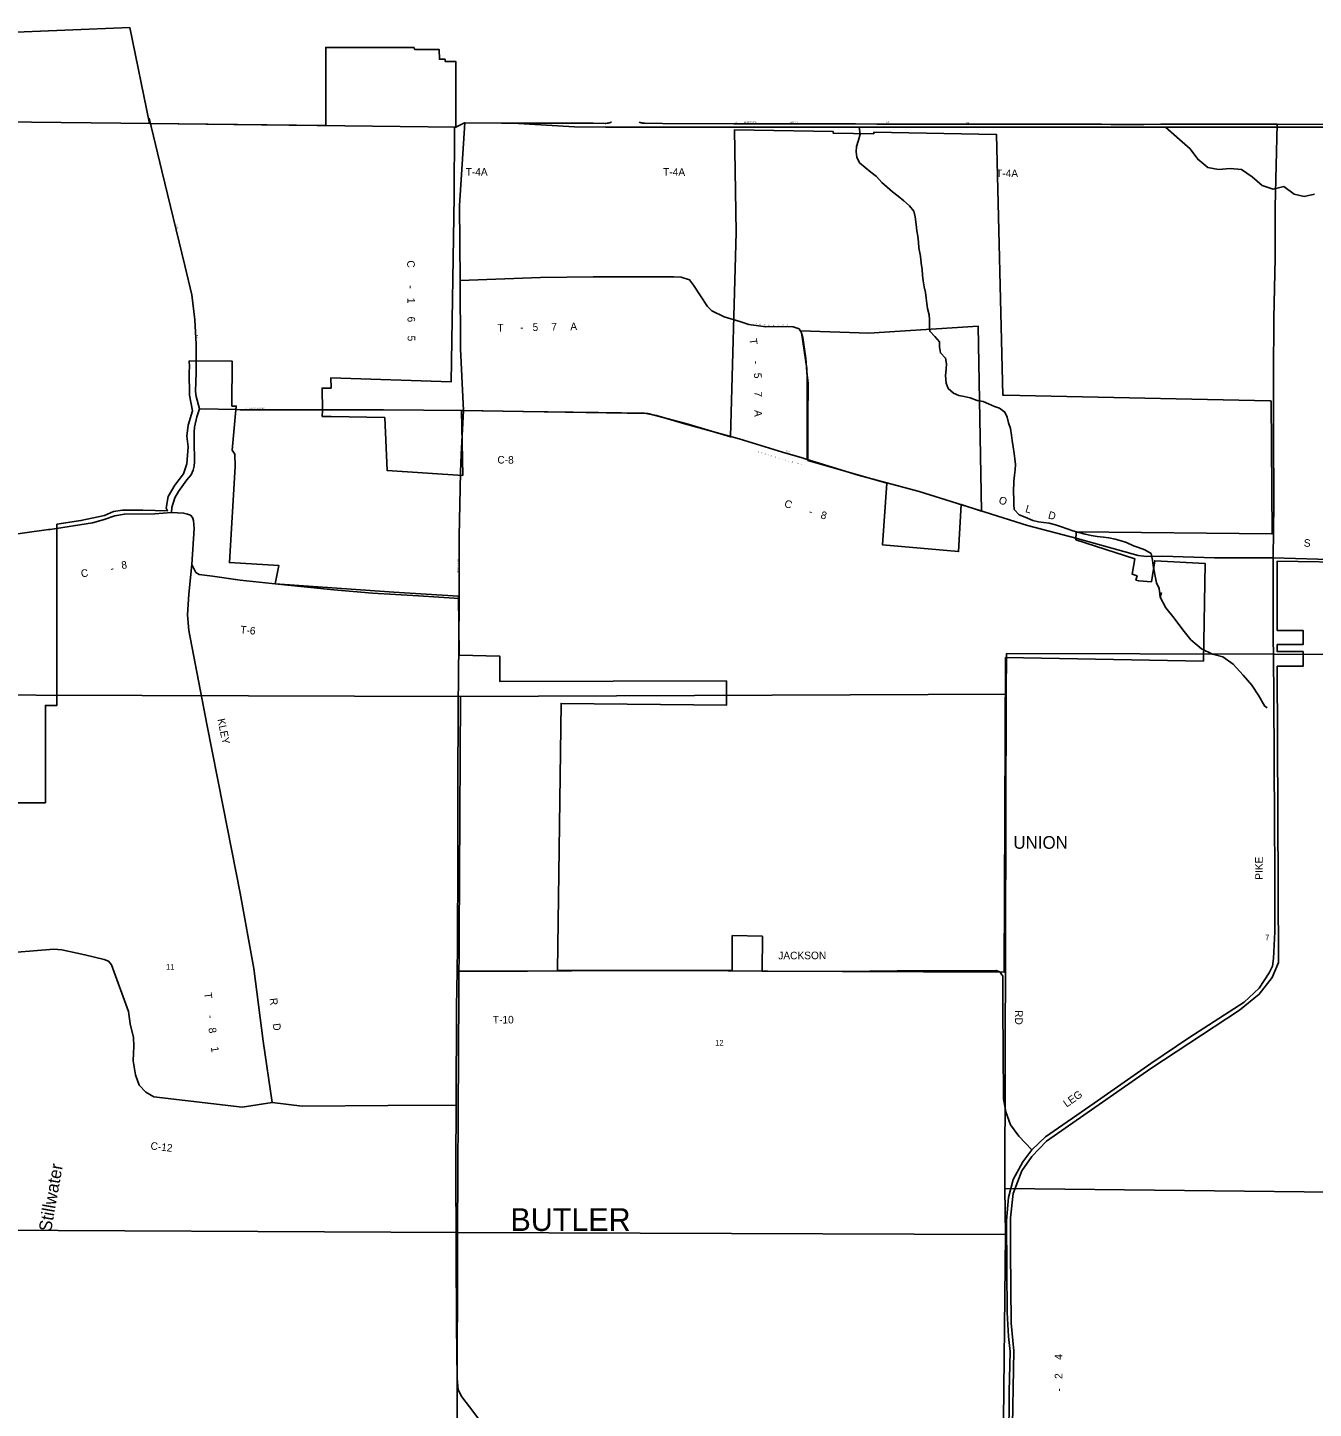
# Model space of a CAD drawing. Extents: x 1312308 to 1684953, y 460642 to 865172.
# Drawn here: x 1466419 to 1479124, y 692146 to 705788 of the extents above; entities that cross this region are included whole.
import ezdxf

# ---------------------------------------------------------------- set-up
doc = ezdxf.new("R2010")
doc.units = 0
for name, color, linetype in [('GM_X_Adjacent_County', 7, 'Continuous'), ('GM_X_City_Street', 7, 'Continuous'), ('GM_X_City_Street_Text', 7, 'Continuous'), ('GM_X_Corporation', 7, 'Continuous'), ('GM_X_Corporation_Text', 7, 'Continuous'), ('GM_X_County', 7, 'Continuous'), ('GM_X_County_Road', 7, 'Continuous'), ('GM_X_County_Road_Text', 7, 'Continuous'), ('GM_X_Major_River_Text', 7, 'Continuous'), ('GM_X_Minor_River', 7, 'Continuous'), ('GM_X_Section', 7, 'Continuous'), ('GM_X_Section_Text', 7, 'Continuous'), ('GM_X_Township', 7, 'Continuous'), ('GM_X_Township_Road', 7, 'Continuous'), ('GM_X_Township_Road_Text', 7, 'Continuous'), ('GM_X_Township_Text', 7, 'Continuous')]:
    doc.layers.add(name, color=color, linetype=linetype)

msp = doc.modelspace()

# ---------------------------------------------------------------- linework, layer by layer
at = {"layer": 'GM_X_Adjacent_County'}
msp.add_lwpolyline([(1452229, 704898), (1454264, 704898), (1454307, 704897), (1454817, 704883), (1454900, 704883), (1457349, 704882), (1459031, 704882), (1460113, 704882), (1460537, 704883), (1463110, 704884), (1463808, 704885), (1467632, 704840), (1470649, 704806), (1470737, 704846), (1471213, 704845), (1471821, 704807), (1472129, 704805), (1472499, 704805), (1473526, 704804), (1474620, 704805), (1476254, 704804), (1477851, 704804), (1478745, 704804), (1481319, 704804)], dxfattribs=at)
at = {"layer": 'GM_X_City_Street'}
for points in [[(1468084, 702480), (1468084, 702660), (1468072, 702901), (1468040, 703148), (1467973, 703438), (1467746, 704372), (1467621, 704893)], [(1473397, 704838), (1473819, 704839), (1474206, 704837), (1474599, 704836), (1474809, 704834), (1475497, 704833), (1475985, 704834)], [(1473456, 702883), (1473545, 702856), (1473713, 702833), (1473871, 702836), (1473984, 702832), (1474042, 702811), (1474062, 702780)], [(1468490, 702014), (1468518, 702013), (1469289, 702013)], [(1473317, 701761), (1473448, 701724), (1473878, 701595), (1474071, 701537)], [(1470683, 700202), (1470684, 700762), (1470696, 701396), (1470704, 701569)], [(1464233, 700512), (1464270, 700534), (1464369, 700569), (1464456, 700584), (1464694, 700608), (1464963, 700640), (1465311, 700671), (1465780, 700712), (1466625, 700829), (1466640, 700831)]]:
    msp.add_lwpolyline(points, dxfattribs=at)
at = {"layer": 'GM_X_Corporation'}
for points in [[(1466140, 705738), (1467427, 705788), (1467623, 704840), (1469365, 704820), (1469365, 705593), (1470236, 705593), (1470245, 705571), (1470486, 705571), (1470487, 705476), (1470542, 705476), (1470547, 705452), (1470651, 705452), (1470650, 705120), (1470650, 704906), (1470649, 704805), (1470637, 704806), (1470635, 704120), (1470603, 702288), (1469416, 702329), (1469417, 702226), (1469329, 702226), (1469331, 702005), (1469330, 701947), (1469418, 701947), (1469948, 701936), (1469972, 701411), (1470718, 701364), (1470706, 702005), (1472546, 701976), (1472923, 701878), (1473364, 701744), (1473419, 703767), (1473402, 704778), (1474380, 704761), (1474380, 704746), (1474780, 704739), (1474780, 704754), (1475991, 704733), (1476056, 702156), (1476067, 702156), (1478697, 702100), (1478706, 702099), (1478717, 700788), (1478715, 700788), (1478712, 700788), (1476779, 700805), (1476779, 700804), (1476777, 700729), (1477358, 700540), (1477334, 700387), (1477382, 700373), (1477370, 700330), (1477398, 700321), (1477523, 700314), (1477556, 700521), (1478054, 700495), (1478037, 699530), (1476082, 699564), (1476069, 696457), (1473676, 696467), (1473679, 696811), (1473382, 696818), (1473382, 696471), (1471653, 696471), (1471690, 699111), (1473326, 699094), (1473323, 699333), (1471085, 699327), (1471085, 699577), (1470683, 699589), (1470677, 700170), (1470036, 700211), (1468866, 700293), (1468901, 700473), (1468412, 700502), (1468469, 701453), (1468465, 701573), (1468441, 701614), (1468480, 702049), (1468437, 702049), (1468439, 702493), (1468016, 702495), (1468018, 702438), (1468014, 702385), (1468017, 702157), (1468047, 702003), (1468005, 701860), (1467991, 701753), (1468006, 701645), (1467992, 701477), (1467960, 701378), (1467872, 701269), (1467809, 701157), (1467787, 701039), (1467801, 701015), (1467557, 701022), (1467356, 701021), (1467267, 701007), (1467179, 700967), (1466945, 700918), (1466708, 700882), (1466708, 699092), (1466594, 699092), (1466594, 698129), (1464470, 698129)], [(1476148, 691798), (1476162, 692714), (1476137, 692988), (1476130, 693704), (1476129, 694030), (1476158, 694270), (1476241, 694493), (1476342, 694636), (1476486, 694785), (1477516, 695505), (1478394, 696079), (1478589, 696238), (1478715, 696404), (1478779, 696553), (1478766, 699478), (1479021, 699478), (1479021, 699623), (1478766, 699623), (1478766, 699693), (1479021, 699693), (1479021, 699833), (1478766, 699833), (1478766, 700518), (1479600, 700502)]]:
    msp.add_lwpolyline(points, dxfattribs=at)
msp.add_lwpolyline([(1474127, 701510), (1474909, 701286), (1474866, 700677), (1475617, 700611), (1475644, 701075), (1475844, 701012), (1475812, 702838), (1474731, 702771), (1474060, 702791), (1474080, 702727), (1474109, 702518), (1474118, 702387), (1474130, 702273), (1474127, 701930)], close=True, dxfattribs=at)
at = {"layer": 'GM_X_County'}
msp.add_lwpolyline([(1452229, 704898), (1454264, 704898), (1454307, 704897), (1454817, 704883), (1454900, 704883), (1457349, 704882), (1459031, 704882), (1460113, 704882), (1460537, 704883), (1463110, 704884), (1463808, 704885), (1467632, 704840), (1470649, 704806), (1470737, 704846), (1471213, 704845), (1471821, 704807), (1472129, 704805), (1472499, 704805), (1473526, 704804), (1474620, 704805), (1476254, 704804), (1477851, 704804), (1478745, 704804), (1481319, 704804)], dxfattribs=at)
at = {"layer": 'GM_X_County_Road'}
for points in [[(1470704, 701569), (1470725, 702006), (1470696, 702616), (1470693, 703290), (1470685, 704031), (1470739, 704846)], [(1478726, 700551), (1478732, 701082), (1478728, 701791), (1478728, 702358), (1478733, 702917), (1478745, 703509), (1478745, 704018), (1478765, 704834)], [(1466640, 700831), (1467059, 700896), (1467165, 700924), (1467279, 700964), (1467375, 700982), (1467676, 700986), (1467840, 700996), (1467844, 701048), (1467872, 701141), (1467908, 701205), (1467993, 701319), (1468034, 701370), (1468055, 701416), (1468063, 701454), (1468068, 701498), (1468064, 701709), (1468063, 701791), (1468068, 701840), (1468092, 701944), (1468118, 702023)], [(1468118, 702023), (1468490, 702014)], [(1469289, 702013), (1469936, 702013), (1470725, 702006)], [(1470725, 702006), (1471311, 701995), (1472059, 701985), (1472514, 701978), (1472632, 701956), (1472923, 701871), (1473317, 701761)], [(1474071, 701537), (1474121, 701522), (1474627, 701368), (1475228, 701206), (1475819, 701022), (1476297, 700869), (1476791, 700740), (1477393, 700574), (1477475, 700564), (1477631, 700565), (1478145, 700551), (1478531, 700549), (1478726, 700551)], [(1478726, 700551), (1479168, 700536), (1479566, 700530), (1480052, 700532), (1480579, 700545), (1480676, 700557), (1481110, 700639), (1481885, 700789), (1482607, 700921), (1482729, 700944)], [(1476115, 691809), (1476119, 692311), (1476126, 692708), (1476111, 692855), (1476097, 693094), (1476093, 693523), (1476092, 694003), (1476112, 694229), (1476156, 694409), (1476253, 694582), (1476342, 694701), (1476475, 694829), (1476958, 695163), (1477516, 695553), (1477894, 695807), (1478440, 696158), (1478587, 696297), (1478688, 696449), (1478719, 696514), (1478731, 696590), (1478742, 696855), (1478741, 697420), (1478738, 697973), (1478735, 698506), (1478733, 699225), (1478725, 699814), (1478726, 700551)], [(1470654, 695141), (1470658, 696113), (1470662, 696466), (1470665, 696704), (1470669, 697579), (1470670, 698281), (1470673, 699080), (1470680, 699696), (1470682, 700147), (1470683, 700202)], [(1465386, 696483), (1465600, 696551), (1465765, 696592), (1466111, 696636), (1466678, 696682), (1466756, 696676), (1466984, 696628), (1467176, 696582), (1467218, 696564), (1467247, 696529), (1467414, 696068), (1467433, 695946), (1467465, 695811), (1467467, 695726), (1467461, 695580), (1467484, 695441), (1467520, 695338), (1467587, 695271), (1467667, 695225), (1468540, 695123), (1468834, 695169), (1469130, 695133), (1469977, 695140), (1470654, 695141)], [(1470784, 692161), (1470709, 692261), (1470674, 692330), (1470664, 692441), (1470658, 692964), (1470653, 693703), (1470651, 694572), (1470654, 695141)], [(1471413, 691311), (1471104, 691736), (1470785, 692160), (1470784, 692161)]]:
    msp.add_lwpolyline(points, dxfattribs=at)
at = {"layer": 'GM_X_Minor_River'}
for points in [[(1474644, 704735), (1474635, 704806)], [(1477662, 704806), (1477800, 704684), (1477905, 704590), (1477981, 704487), (1478081, 704407), (1478186, 704385), (1478302, 704397), (1478412, 704387), (1478517, 704313), (1478619, 704227), (1478727, 704193), (1478832, 704219), (1478932, 704144), (1479033, 704120), (1479135, 704144)], [(1474644, 704735), (1474629, 704676), (1474610, 704614), (1474604, 704562), (1474613, 704508), (1474638, 704453), (1474695, 704405), (1474752, 704359), (1474805, 704316), (1474860, 704258), (1474913, 704211), (1474965, 704167), (1475020, 704122), (1475077, 704076), (1475132, 704026), (1475175, 703975), (1475190, 703918), (1475198, 703844), (1475206, 703779), (1475215, 703729), (1475222, 703668), (1475224, 703612), (1475242, 703529), (1475249, 703461), (1475259, 703400), (1475262, 703344), (1475268, 703287), (1475279, 703227), (1475290, 703172), (1475298, 703116), (1475303, 703063), (1475312, 703013), (1475328, 702950), (1475329, 702900), (1475330, 702840), (1475332, 702789), (1475383, 702736), (1475428, 702685), (1475429, 702634), (1475438, 702574), (1475489, 702524), (1475497, 702468), (1475496, 702414), (1475490, 702352), (1475495, 702275), (1475515, 702224), (1475567, 702175), (1475620, 702155), (1475674, 702142), (1475732, 702129), (1475800, 702105), (1475862, 702093), (1475914, 702070), (1475972, 702046), (1476023, 702027), (1476075, 701990), (1476098, 701939), (1476112, 701882), (1476131, 701827), (1476141, 701761), (1476148, 701708), (1476157, 701646), (1476167, 701581), (1476172, 701527), (1476179, 701471), (1476177, 701418), (1476170, 701366), (1476162, 701308), (1476160, 701198), (1476162, 701129), (1476165, 701077), (1476167, 701027), (1476216, 700973), (1476274, 700950), (1476352, 700918), (1476406, 700906), (1476458, 700899), (1476514, 700892), (1476574, 700876), (1476634, 700857), (1476690, 700835), (1476745, 700816), (1476805, 700800), (1476869, 700782), (1476929, 700771), (1476988, 700761), (1477048, 700754), (1477102, 700747), (1477166, 700733), (1477224, 700717), (1477278, 700702), (1477345, 700668), (1477397, 700651), (1477459, 700629), (1477520, 700592), (1477535, 700525), (1477541, 700473), (1477550, 700422), (1477561, 700370)], [(1477561, 700370), (1477573, 700301), (1477598, 700246), (1477610, 700162), (1477623, 700207)], [(1477610, 700162), (1477667, 700054), (1477749, 699954), (1477835, 699839), (1477913, 699739), (1478018, 699651), (1478127, 699599), (1478229, 699571), (1478330, 699500), (1478430, 699392), (1478515, 699292), (1478583, 699187), (1478641, 699087), (1478667, 699067)]]:
    msp.add_lwpolyline(points, dxfattribs=at)
at = {"layer": 'GM_X_Section'}
for points in [[(1476091, 699606), (1481364, 699591), (1481399, 694259), (1476075, 694319), (1476089, 699202)], [(1465454, 699196), (1470697, 699180), (1470667, 693884), (1465403, 693909)], [(1470697, 699180), (1476089, 699202), (1476075, 694319), (1476080, 693865), (1470667, 693884)], [(1481399, 694259), (1481259, 691478), (1481239, 688903), (1476029, 688970), (1476080, 693865), (1476075, 694319)], [(1465403, 693909), (1470667, 693884), (1470657, 688550), (1465360, 688569)], [(1470667, 693884), (1476080, 693865), (1476029, 688970), (1476020, 688531), (1470657, 688550)]]:
    msp.add_lwpolyline(points, close=True, dxfattribs=at)
at = {"layer": 'GM_X_Township'}
msp.add_lwpolyline([(1463808, 704885), (1467632, 704840), (1470649, 704806), (1470737, 704846), (1471213, 704845), (1471821, 704807), (1472129, 704805), (1472499, 704805), (1473526, 704804), (1474620, 704805), (1476254, 704804), (1477851, 704804), (1478745, 704804), (1481319, 704804)], dxfattribs=at)
at = {"layer": 'GM_X_Township_Road'}
for points in [[(1470739, 704846), (1471102, 704844), (1471371, 704844), (1471837, 704844), (1472008, 704844), (1472126, 704842), (1472133, 704842), (1472146, 704844), (1472155, 704845), (1472166, 704847), (1472177, 704851), (1472188, 704857)], [(1472463, 704854), (1472472, 704850), (1472481, 704847), (1472487, 704846), (1472494, 704844), (1472507, 704843), (1472519, 704843), (1472691, 704841), (1473397, 704838)], [(1475985, 704834), (1476988, 704833), (1477031, 704833), (1477123, 704832), (1477251, 704831), (1477375, 704831), (1477448, 704832), (1477615, 704833), (1477788, 704833), (1477913, 704833), (1478149, 704834), (1478333, 704834), (1478733, 704834), (1478765, 704834)], [(1478765, 704834), (1479330, 704831)], [(1470693, 703290), (1471488, 703320), (1472008, 703325), (1472805, 703327), (1472877, 703323), (1472959, 703296), (1472998, 703245), (1473137, 703034), (1473180, 702989), (1473301, 702930), (1473456, 702883)], [(1474062, 702780), (1474065, 702776), (1474119, 702420), (1474123, 702311), (1474121, 702004), (1474121, 701522)], [(1468118, 702023), (1468084, 702143), (1468078, 702194), (1468085, 702380), (1468084, 702480)], [(1468834, 695169), (1468745, 695775), (1468654, 696491), (1468519, 697235), (1468350, 698091), (1468189, 698905), (1468010, 699831), (1467997, 699986), (1468010, 700190), (1468042, 700484), (1468064, 700839), (1468057, 700920), (1468048, 700949), (1468027, 700970), (1468000, 700982), (1467959, 700991), (1467840, 700996)], [(1468042, 700484), (1468080, 700405), (1468113, 700385), (1468247, 700369), (1468518, 700329), (1468957, 700283), (1469446, 700232), (1469826, 700201), (1470282, 700173), (1470682, 700147)], [(1470662, 696466), (1471359, 696467), (1472226, 696474), (1472944, 696471), (1473733, 696465), (1474472, 696464), (1475012, 696468), (1475991, 696473), (1476029, 696456), (1476040, 696439)], [(1476040, 696439), (1476040, 696438), (1476054, 696415), (1476055, 696128), (1476058, 695655), (1476060, 695240), (1476060, 695239)], [(1476060, 695239), (1476060, 695203), (1476084, 695075), (1476131, 694947), (1476212, 694834), (1476342, 694701)]]:
    msp.add_lwpolyline(points, dxfattribs=at)

# ---------------------------------------------------------------- texts
at = {"layer": 'GM_X_City_Street_Text'}
for s, rotation, p in [('N', 0, (1473409, 704846)), ('MONTGOMERY', 0, (1473497, 704846)), ('COUNTY', 0, (1473955, 704846)), ('LINE', 0, (1474892, 704846)), ('RD', 0, (1475697, 704842)), ('KLEY', 284.0405, (1467887, 703840)), ('F', 350.3086, (1473613, 702858)), ('U', 350.2933, (1473648, 702852)), ('R', 355.9496, (1473697, 702844)), ('N', 0.9054, (1473741, 702841)), ('A', 0.9728, (1473785, 702841)), ('S', 0.9747, (1473829, 702842)), ('R', 0.9472, (1473877, 702843)), ('D', 0.9728, (1473917, 702844)), ('RD', 273.011, (1468090, 702752)), ('OLD SPRINGFIELD RD', 0, (1468574, 702022)), ('S', 342.5759, (1473633, 701592)), ('P', 342.6037, (1473666, 701581)), ('R', 342.5866, (1473700, 701571)), ('I', 342.5721, (1473738, 701559)), ('N', 342.7042, (1473759, 701552)), ('G', 343.2749, (1473801, 701539)), ('F', 343.975, (1473844, 701526)), ('I', 344.4153, (1473878, 701516)), ('E', 344.8936, (1473900, 701510)), ('OLD', 344.0484, (1473909, 701599)), ('L', 345.1866, (1473934, 701501)), ('D', 345.2597, (1473968, 701492)), ('R', 345.2688, (1474024, 701477)), ('D', 345.2375, (1474062, 701467)), ('FREDERICK PIKE', 89.4887, (1470676, 700398))]:
    msp.add_text(s, height=12.5, rotation=rotation, dxfattribs=at).set_placement(p)
at = {"layer": 'GM_X_Corporation_Text'}
msp.add_text('UNION', height=125, rotation=0, dxfattribs=at).set_placement((1476159, 697675))
at = {"layer": 'GM_X_County_Road_Text'}
for s, rotation, p in [('C', 270.2927, (1470169, 703488)), ('-', 270.2987, (1470170, 703242)), ('1', 270.3366, (1470171, 703118)), ('6', 270.4671, (1470172, 702933)), ('5', 270.9194, (1470173, 702745)), ('C-8', 359.0838, (1471060, 701482)), ('C', 341.9724, (1473889, 701056)), ('O', 341.7678, (1476008, 701090)), ('-', 343.2364, (1474131, 700977)), ('8', 343.2888, (1474249, 700942)), ('L', 344.1678, (1476272, 701003)), ('D', 345.7119, (1476497, 700940)), ('S', 358.1276, (1479028, 700660)), ('C', 8.5319, (1466951, 700356)), ('-', 17.9454, (1467247, 700405)), ('8', 7.8931, (1467350, 700439)), ('PIKE', 90.3041, (1478624, 697369)), ('LEG', 35.0737, (1476685, 695117)), ('C-12', 353.4701, (1467630, 694705)), ('4', 91.048, (1476643, 692627)), ('2', 90.0234, (1476643, 692437)), ('-', 89.706, (1476643, 692312))]:
    msp.add_text(s, height=75, rotation=rotation, dxfattribs=at).set_placement(p)
at = {"layer": 'GM_X_Major_River_Text'}
msp.add_text('Stillwater', height=124.9, rotation=79.9546, dxfattribs=at).set_placement((1466650, 693885))
at = {"layer": 'GM_X_Section_Text'}
for s, p in [('7', (1478647, 696771)), ('11', (1467786, 696480)), ('12', (1473213, 695731))]:
    msp.add_text(s, height=55.3, rotation=0, dxfattribs=at).set_placement(p)
at = {"layer": 'GM_X_Township_Road_Text'}
for s, rotation, p in [('T-4A', 0, (1470747, 704325)), ('T-4A', 359.6836, (1472698, 704325)), ('T-4A', 0, (1475988, 704311)), ('T', 1.0329, (1471061, 702785)), ('5', 1.0567, (1471409, 702791)), ('7', 1.1388, (1471594, 702795)), ('A', 1.6001, (1471782, 702798)), ('-', 1.0226, (1471286, 702789)), ('T', 278.1877, (1473549, 702712)), ('-', 277.5859, (1473581, 702491)), ('5', 271.3115, (1473596, 702377)), ('7', 270.0573, (1473601, 702194)), ('A', 270.0037, (1473601, 702010)), ('T-6', 354.2412, (1468517, 699805)), ('KLEY', 281.5052, (1468294, 698954)), ('JACKSON', 0.3032, (1473836, 696582)), ('T', 276.9597, (1468162, 696251)), ('R', 276.7798, (1468810, 696196)), ('-', 277.0413, (1468190, 696028)), ('RD', 270, (1476176, 696081)), ('8', 277.325, (1468205, 695904)), ('D', 277.6507, (1468840, 695946)), ('T-10', 0.3536, (1471016, 695948)), ('1', 278.3502, (1468229, 695715))]:
    msp.add_text(s, height=75, rotation=rotation, dxfattribs=at).set_placement(p)
at = {"layer": 'GM_X_Township_Text'}
msp.add_text('BUTLER', height=225, rotation=0, dxfattribs=at).set_placement((1471190, 693899))

doc.saveas('drawing.dxf')
